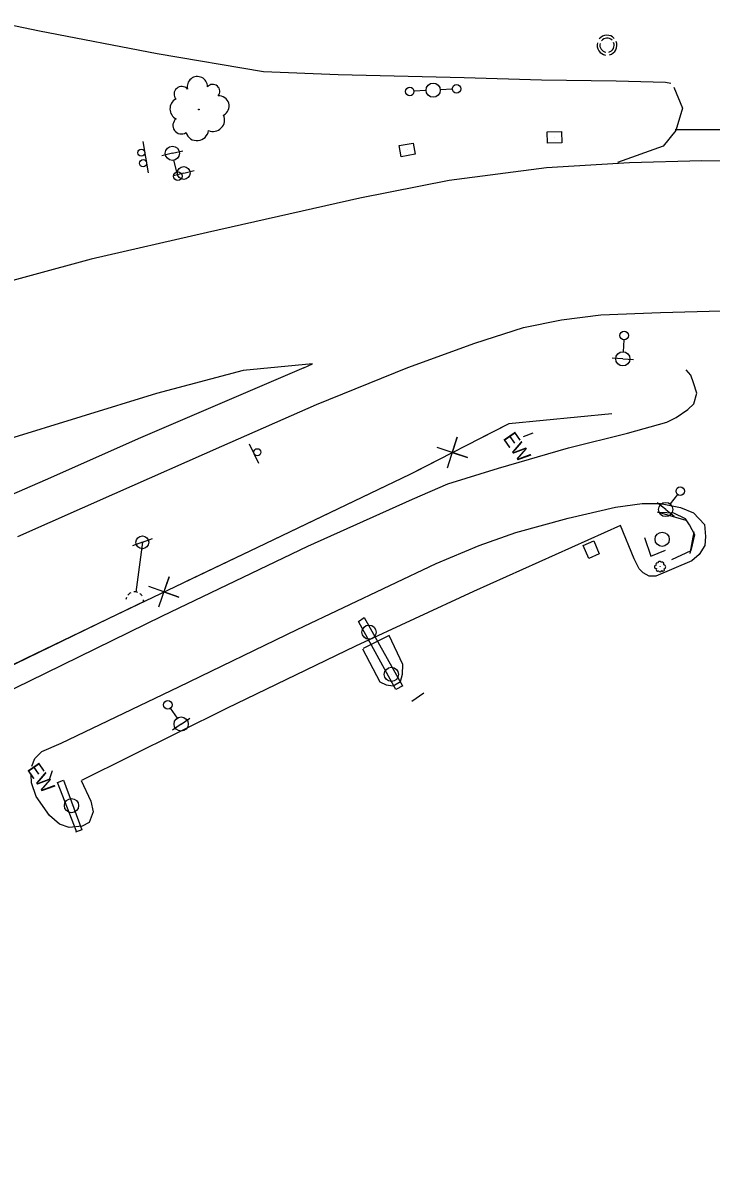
# Model space of a CAD drawing. Extents: x 1746719 to 1766531, y 631721 to 662391.
# Drawn here: x 1762471.9 to 1762713.7, y 638742.8 to 639143.1 of the extents above; entities that cross this region are included whole.
import ezdxf

# ---------------------------------------------------------------- set-up
doc = ezdxf.new("R2010")
doc.units = 0
for name, color, linetype in [('SURVEY - AERIAL SURVEY - Photo Control - Points - Elevations', 7, 'Continuous'), ('SURVEY - AERIAL SURVEY - Photo Control with Text', 7, 'Continuous'), ('SURVEY - CENTERLINE - Existing Roads - Development', 7, 'Continuous'), ('SURVEY - CENTERLINE - Existing Roads Curve Text', 7, 'Continuous'), ('SURVEY - CENTERLINE - Existing Roads Text', 7, 'Continuous'), ('SURVEY - CENTERLINE - Preliminary - Development', 7, 'Continuous'), ('SURVEY - CENTERLINE - Preliminary Curve Text', 7, 'Continuous'), ('SURVEY - CONTROL - Grid', 7, 'Continuous')]:
    doc.layers.add(name, color=color, linetype=linetype)

msp = doc.modelspace()

# ---------------------------------------------------------------- linework, layer by layer
at = {"layer": 'SURVEY - AERIAL SURVEY - Photo Control - Points - Elevations'}
for points in [[(1762699.45, 639121.7), (1762697.62, 639122.08), (1762680.26, 639122.56), (1762654.04, 639122.92), (1762626.91, 639123.69), (1762582.68, 639124.84), (1762556.36, 639125.84), (1762519.09, 639132.19), (1762477.73, 639140.13), (1762463.57, 639143.07), (1762433.89, 639136.67), (1762395.26, 639128.92), (1762362.08, 639124.96), (1762318.64, 639126.42), (1762312.6, 639124.31), (1762279.46, 639109.06), (1762225.81, 639112.19), (1762225.69, 639129.96), (1762210.92, 639131.28), (1762210.86, 639140.94)], [(1762700.55, 639120.5), (1762703.64, 639113.07), (1762701.29, 639105.27), (1762696.85, 639099.78), (1762680.72, 639093.95)], [(1762936.36, 639099.49), (1762926.95, 639098.34), (1762908.16, 639099.87), (1762869.44, 639103.73), (1762848.85, 639105.04), (1762804.15, 639108.98), (1762797.53, 639106.66), (1762777.72, 639106.88), (1762749.97, 639105.43), (1762701.03, 639105.46)], [(1762757.52, 639094.13), (1762710.41, 639094.57), (1762685.01, 639093.9), (1762655.83, 639092.12), (1762621.58, 639087.63), (1762590.23, 639081.49), (1762536.72, 639069.46), (1762495.82, 639060.08), (1762452.26, 639048.21), (1762421.36, 639038.28), (1762382.78, 639025.78), (1762343.58, 639011.45), (1762316.04, 639001.34), (1762285.56, 638991.01), (1762268.63, 638987.09), (1762251.71, 638984.86), (1762243.29, 638983.89), (1762224.15, 638982.69), (1762203.68, 638982.54), (1762177.88, 638983.07)], [(1762470.12, 638962.63), (1762504.15, 638977.68), (1762541.75, 638994.39), (1762574.98, 639008.98), (1762607.09, 639021.97), (1762630.6, 639030.58), (1762647.77, 639036.03), (1762661.06, 639038.74), (1762674.91, 639040.51), (1762695.83, 639041.34), (1762717.25, 639041.86)], [(1762570.55, 639021.9), (1762573.67, 639023.27), (1762549.29, 639020.87), (1762518.85, 639012.9), (1762465.68, 638996.51), (1762423.15, 638980.73), (1762390.8, 638967.83), (1762350.84, 638950.11), (1762319.84, 638934.38), (1762291.1, 638915.28), (1762260.92, 638891.88), (1762239.88, 638871.13), (1762218.44, 638847.39)], [(1762570.55, 639021.9), (1762543.5, 639010.23), (1762513.18, 638997.25), (1762479.69, 638982.43), (1762440.59, 638965.41), (1762398.76, 638948.21), (1762365.74, 638933.56), (1762336.86, 638918.83), (1762312.06, 638902.74), (1762296.42, 638890.07), (1762277.55, 638873.16), (1762259.21, 638854.35), (1762237.78, 638830), (1762224.64, 638812.16), (1762217.29, 638801.24), (1762216.56, 638801.31), (1762217.81, 638810.89), (1762218.67, 638825), (1762218.79, 638839.4), (1762218.44, 638847.39)], [(1762435.71, 638893.2), (1762474.04, 638911.83), (1762520.97, 638934.79), (1762572.04, 638959.17), (1762608.75, 638975.68), (1762621.17, 638981.15), (1762638.9, 638986.61), (1762663.51, 638993.77), (1762684.32, 638998.9), (1762698.04, 639002.74), (1762701.42, 639004.47), (1762705.47, 639007.28), (1762707.53, 639009.18), (1762708.61, 639012.91), (1762707.44, 639016.62), (1762706.48, 639019.34), (1762704.89, 639021.18)], [(1762475.08, 638881.97), (1762476.13, 638884.59), (1762478.55, 638887.08), (1762485.28, 638889.98), (1762526.65, 638909.75), (1762568.19, 638929.91), (1762617.11, 638953.12), (1762632.13, 638959.43), (1762645.08, 638964), (1762663.39, 638969.1), (1762680.11, 638972.96), (1762689.41, 638974.24), (1762695.92, 638974.24), (1762702.87, 638972.84), (1762707.45, 638970.88), (1762711.29, 638966.87), (1762711.71, 638962.59), (1762711.48, 638959.47), (1762709.46, 638956.34), (1762706.85, 638954.1), (1762694.2, 638948.7), (1762691.89, 638948.69), (1762689.83, 638949.82), (1762688.4, 638951.2), (1762686.67, 638954.77), (1762681.81, 638966.5), (1762630.14, 638943.3), (1762588.7, 638924.12), (1762543.46, 638902.21), (1762492.48, 638876.9)], [(1762591.2, 638923.13), (1762597.24, 638911.53), (1762599.55, 638910.5), (1762601.98, 638910.13), (1762604.51, 638911.69), (1762605.26, 638914.27), (1762605.37, 638917.59), (1762600.55, 638927.79), (1762591.37, 638923.27)], [(1762492.35, 638876.91), (1762495.78, 638869.6), (1762496.57, 638865.92), (1762495.18, 638862.09), (1762492.72, 638860.81), (1762488.16, 638860.4), (1762484.79, 638861.53), (1762481.21, 638864.58), (1762476.59, 638871.31), (1762474.86, 638876.04), (1762474.84, 638878.83)]]:
    msp.add_lwpolyline(points, dxfattribs=at)
at = {"layer": 'SURVEY - AERIAL SURVEY - Photo Control with Text'}
for points in [[(1762704.91, 638968.24), (1762694.84, 638971.13)], [(1762699.84, 638954.54), (1762706.59, 638957.71), (1762707.89, 638963.23), (1762706.06, 638966.7), (1762704.59, 638968.82), (1762700.5, 638970.75), (1762695.59, 638971.08)], [(1762706.3, 638956.6), (1762707.71, 638964.2)]]:
    msp.add_lwpolyline(points, dxfattribs=at)
for centre, radius in [((1762533.7, 639112.61), 0.125), ((1762695.76, 638952.02), 0.022)]:
    msp.add_circle(centre, radius, dxfattribs=at)
for centre, radius, start, end in [((1762533.18, 639120.62), 3.57, 359.7717, 193.1914), ((1762527.7, 639117.97), 2.72, 42.3904, 219.7095), ((1762538.59, 639118.98), 2.46, 319.751, 138.4967), ((1762527.39, 639112.83), 3.85, 117.6774, 244.5231), ((1762540.74, 639113.82), 3.58, 297.6349, 94.4238), ((1762527.57, 639107), 2.99, 127.8364, 302.8366), ((1762538.69, 639108.99), 4.08, 246.6876, 24.2119), ((1762533.05, 639105.71), 4.05, 197.5835, 353.4219), ((1762694.35, 638951.93), 0.629, 89.7719, 283.1916), ((1762694.64, 638952.89), 0.433, 49.7512, 228.4969), ((1762694.81, 638950.96), 0.479, 132.3906, 309.7097), ((1762695.55, 638953.26), 0.631, 27.6351, 184.424), ((1762696.4, 638952.9), 0.719, 336.6878, 114.212), ((1762696.75, 638950.94), 0.527, 217.8365, 32.8368), ((1762696.98, 638951.91), 0.714, 287.5836, 83.4221), ((1762695.72, 638950.91), 0.679, 207.6776, 334.5233)]:
    msp.add_arc(centre, radius, start, end, dxfattribs=at)
at = {"layer": 'SURVEY - CENTERLINE - Existing Roads - Development'}
for p, q in [((1762613.51, 639119.26), (1762609.27, 639119)), ((1762622.75, 639119.81), (1762618.5, 639119.56)), ((1762524.4, 639097.24), (1762520.75, 639096.37)), ((1762524.4, 639097.24), (1762528.05, 639098.1)), ((1762525.95, 639090.67), (1762524.97, 639094.8)), ((1762528.4, 639090.28), (1762532.03, 639091.21)), ((1762528.4, 639090.28), (1762524.77, 639089.34)), ((1762683, 639031.75), (1762682.76, 639027.5)), ((1762682.62, 639025.01), (1762678.87, 639025.22)), ((1762682.62, 639025.01), (1762686.36, 639024.8)), ((1762701.88, 638977.38), (1762699.24, 638974.05)), ((1762697.68, 638972.09), (1762694.74, 638974.43)), ((1762697.68, 638972.09), (1762700.62, 638969.76)), ((1762513.87, 638960.58), (1762510.35, 638959.28)), ((1762513.87, 638960.58), (1762511.54, 638943.1)), ((1762513.87, 638960.58), (1762517.39, 638961.88)), ((1762511.64, 638943.79), (1762511.54, 638943.1)), ((1762523.64, 638902.25), (1762526.07, 638898.76)), ((1762527.49, 638896.71), (1762524.41, 638894.57)), ((1762527.49, 638896.71), (1762530.57, 638898.85))]:
    msp.add_line(p, q, dxfattribs=at)
for centre, radius in [((1762607.77, 639118.91), 1.5), ((1762616.01, 639119.41), 2.5), ((1762624.24, 639119.9), 1.5), ((1762524.4, 639097.24), 2.5), ((1762528.4, 639090.28), 2.25), ((1762526.29, 639089.21), 1.5), ((1762683.09, 639033.25), 1.5), ((1762682.62, 639025.01), 2.5), ((1762702.81, 638978.56), 1.5), ((1762697.68, 638972.09), 2.5), ((1762513.87, 638960.58), 2.25), ((1762522.79, 638903.49), 1.5), ((1762527.49, 638896.71), 2.5)]:
    msp.add_circle(centre, radius, dxfattribs=at)
for radius, start, end in [(3.5, 165.1158, 261.9089), (3.5, 43.679, 140.9738), (2.5, 165.0337, 261.8683), (2.5, 44.4814, 140.9196), (2.5, 285.27, 21.815), (3.5, 285.2727, 21.719)]:
    msp.add_arc((1762677.07, 639135.19), radius, start, end, dxfattribs=at)
for start_param, end_param in [(1.352995, 1.815775), (2.883049, 3.125465), (2.156577, 2.588895), (0.730907, 1.085951), (0, 0.255182)]:
    msp.add_ellipse((1762511.16, 638940.02), major_axis=(3.1, -0.41), ratio=0.999981, start_param=start_param, end_param=end_param, dxfattribs=at)
at = {"layer": 'SURVEY - CENTERLINE - Existing Roads Curve Text'}
msp.add_line((1762696.46, 638961.61), (1762696.46, 638961.61), dxfattribs=at)
for points in [[(1762678.78, 639005.66), (1762642.62, 639002.23), (1762607.79, 638984.38), (1762554.26, 638958.78), (1762501.87, 638933.71), (1762448.68, 638907.95), (1762395.55, 638882.31), (1762344.08, 638857.16), (1762323.69, 638830.65), (1762292.39, 638772.02), (1762261.15, 638713.34), (1762229.73, 638654.95), (1762219.79, 638622.9), (1762221.82, 638556.18), (1762225.14, 638456.3), (1762226.91, 638389.55), (1762229.95, 638290.06), (1762233.05, 638186.11)], [(1762678.78, 639005.66), (1762642.62, 639002.23), (1762630.45, 638995.99)], [(1762621.01, 638986.77), (1762624.39, 638997.49), (1762622.66, 638992.11), (1762628.04, 638990.38), (1762617.36, 638993.89)], [(1762616.12, 638988.65), (1762607.79, 638984.38), (1762574.37, 638968.4)], [(1762574.37, 638968.4), (1762554.26, 638958.78), (1762529.27, 638946.82)], [(1762690.26, 638962.31), (1762692.51, 638955.76), (1762697.65, 638957.83)], [(1762519.59, 638937.86), (1762523.26, 638948.49), (1762521.38, 638943.15), (1762526.71, 638941.27), (1762516.13, 638945.08)], [(1762514.75, 638939.87), (1762501.87, 638933.71), (1762472.96, 638919.7)], [(1762472.96, 638919.7), (1762448.68, 638907.95), (1762427.94, 638897.94)]]:
    msp.add_lwpolyline(points, dxfattribs=at)
msp.add_circle((1762696.46, 638961.63), 2.5, dxfattribs=at)
at = {"layer": 'SURVEY - CENTERLINE - Existing Roads Text'}
for points in [[(1762647.74, 638997.74), (1762651.17, 638999.06)], [(1762481.27, 638877.2), (1762482.26, 638880.39)]]:
    msp.add_lwpolyline(points, dxfattribs=at)
at = {"layer": 'SURVEY - CENTERLINE - Preliminary Curve Text'}
for p, q in [((1762658.65, 639102.83), (1762658.65, 639102.83)), ((1762606.92, 639098.41), (1762606.92, 639098.41)), ((1762671.54, 638957.98), (1762671.54, 638957.98))]:
    msp.add_line(p, q, dxfattribs=at)
for points in [[(1762656.18, 639100.79), (1762656.11, 639104.79), (1762661.11, 639104.87), (1762661.18, 639100.87), (1762656.18, 639100.79)], [(1762604.81, 639096), (1762604.1, 639099.94), (1762609.03, 639100.82), (1762609.73, 639096.88), (1762604.81, 639096)], [(1762668.72, 638959.5), (1762672.4, 638961.07), (1762674.35, 638956.47), (1762670.67, 638954.9), (1762668.72, 638959.5)]]:
    msp.add_lwpolyline(points, dxfattribs=at)
at = {"layer": 'SURVEY - CONTROL - Grid'}
for p, q in [((1762514.08, 639101.41), (1762515.92, 639090.36)), ((1762554.78, 638988.28), (1762551.54, 638995.05)), ((1762593.49, 638928.98), (1762593.49, 638928.98)), ((1762593.49, 638928.98), (1762593.49, 638928.98)), ((1762601.34, 638914.14), (1762601.34, 638914.14)), ((1762601.34, 638914.14), (1762601.34, 638914.14)), ((1762488.98, 638868.07), (1762488.98, 638868.07)), ((1762488.98, 638868.07), (1762488.98, 638868.07))]:
    msp.add_line(p, q, dxfattribs=at)
for points in [[(1762605.4, 638910.18), (1762602.89, 638908.86), (1762589.81, 638932.77), (1762591.73, 638934.1), (1762605.19, 638910.14)], [(1762605.4, 638910.18), (1762602.89, 638908.87), (1762589.81, 638932.77), (1762591.73, 638934.1), (1762605.19, 638910.14)], [(1762612.77, 638907.55), (1762608.55, 638904.64)], [(1762612.77, 638907.55), (1762608.55, 638904.64)], [(1762490.82, 638858.69), (1762484.04, 638876.16), (1762486.11, 638877.05), (1762492.61, 638859.61), (1762490.42, 638858.71)], [(1762490.82, 638858.69), (1762484.04, 638876.16), (1762486.11, 638877.05), (1762492.61, 638859.61), (1762490.42, 638858.72)]]:
    msp.add_lwpolyline(points, dxfattribs=at)
for centre, radius in [((1762513.5, 639097.44), 1.25), ((1762514.11, 639093.74), 1.25), ((1762554.26, 638992.21), 1.25), ((1762593.49, 638929), 2.5), ((1762593.49, 638929), 2.5), ((1762601.34, 638914.16), 2.5), ((1762601.34, 638914.16), 2.5), ((1762488.98, 638868.09), 2.5), ((1762488.98, 638868.09), 2.5)]:
    msp.add_circle(centre, radius, dxfattribs=at)

# ---------------------------------------------------------------- texts
at = {"layer": 'SURVEY - CENTERLINE - Preliminary - Development'}
for rotation, p in [(304.7321, (1762640.34, 638997.08)), (304.7298, (1762473.15, 638880.82))]:
    msp.add_text('EW', height=5, rotation=rotation, dxfattribs=at).set_placement(p)

doc.saveas('drawing.dxf')
